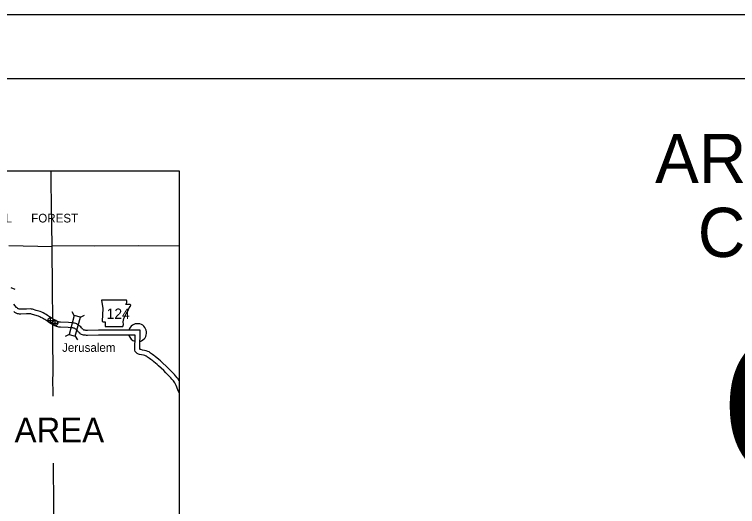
# Model space of a CAD drawing. Extents: x 1374139 to 1377472, y 1168351 to 1170484.
# Drawn here: x 1374928.1 to 1375369.3, y 1170184.2 to 1170484.1 of the extents above; entities that cross this region are included whole.
import ezdxf

# ---------------------------------------------------------------- set-up
doc = ezdxf.new("R2010")
doc.units = 0
for name, color, linetype in [('15', 7, 'Continuous'), ('26', 7, 'Continuous'), ('6', 7, 'Continuous'), ('Default', 7, 'Continuous')]:
    doc.layers.add(name, color=color, linetype=linetype)

msp = doc.modelspace()

# ---------------------------------------------------------------- linework, layer by layer
at = {"layer": '26'}
msp.add_line((1374138.81, 1170484.1), (1377472.14, 1170484.1), dxfattribs=at)
for points in [[(1374138.74, 1170484.1), (1377472.14, 1170484.1), (1377472.14, 1168350.73), (1374138.74, 1168350.73)], [(1374299.15, 1170388.77), (1375028.55, 1170388.77), (1375028.55, 1169604.28), (1374299.15, 1169604.28)]]:
    msp.add_lwpolyline(points, close=True, dxfattribs=at)
at = {"layer": '6'}
msp.add_line((1374262.81, 1170445.16), (1377424.61, 1170445.16), dxfattribs=at)
at = {"layer": 'Default'}
for p, q in [((1374925.97, 1170317.72), (1374928.41, 1170316.71)), ((1374964.65, 1170300.58), (1374963.36, 1170302.88)), ((1374948.51, 1170297.63), (1374951.76, 1170297.63)), ((1374950.14, 1170296.01), (1374950.14, 1170299.26)), ((1374953, 1170294.38), (1374952.93, 1170297.64)), ((1374968.47, 1170299.51), (1374970.77, 1170300.8)), ((1374951.34, 1170295.97), (1374954.59, 1170296.05)), ((1374961.44, 1170289.14), (1374959.14, 1170287.85)), ((1374965.25, 1170288.07), (1374966.55, 1170285.77))]:
    msp.add_line(p, q, dxfattribs=at)
for points in [[(1374950.62, 1170380.66), (1374950.54, 1170388.77)], [(1374951.46, 1170298.6), (1374951.36, 1170316.12), (1374951.34, 1170316.64), (1374951.1, 1170342.46), (1374951.09, 1170342.98), (1374950.81, 1170368.78), (1374950.83, 1170369.29), (1374950.62, 1170380.66)], [(1374951.1, 1170342.46), (1374924.7, 1170343.01)], [(1375028.55, 1170342.83), (1375003.57, 1170343.04), (1374977.15, 1170342.89), (1374951.05, 1170343.1)], [(1374951.45, 1170298.52), (1374951.3, 1170298.61), (1374950.55, 1170299.18), (1374950.09, 1170299.51), (1374948.95, 1170300.22), (1374948.29, 1170300.7), (1374947.5, 1170301.18), (1374946.72, 1170301.66), (1374945.63, 1170302.2), (1374944.81, 1170302.6), (1374943.83, 1170303.01), (1374942.96, 1170303.34), (1374942.19, 1170303.56), (1374941.43, 1170303.75), (1374940.74, 1170303.96), (1374939.85, 1170304.21), (1374939.11, 1170304.4), (1374938.57, 1170304.5), (1374937.82, 1170304.59), (1374935.41, 1170304.54), (1374932.08, 1170304.46), (1374931.52, 1170304.51), (1374931, 1170304.56), (1374930.67, 1170304.62), (1374930.28, 1170304.74), (1374930.11, 1170304.84), (1374929.69, 1170305.2), (1374929.29, 1170305.58), (1374928.51, 1170306.57), (1374927.85, 1170307.51)], [(1374951.51, 1170295.1), (1374951.24, 1170295.22), (1374950.48, 1170295.59), (1374949.6, 1170296.13), (1374948.77, 1170296.76), (1374948.42, 1170297.02), (1374947.27, 1170297.73), (1374946.63, 1170298.2), (1374945.93, 1170298.63), (1374945.26, 1170299.04), (1374944.31, 1170299.5), (1374943.56, 1170299.87), (1374942.72, 1170300.22), (1374942.02, 1170300.49), (1374941.41, 1170300.66), (1374940.62, 1170300.86), (1374939.89, 1170301.08), (1374939.08, 1170301.31), (1374938.45, 1170301.47), (1374938.09, 1170301.54), (1374937.67, 1170301.59), (1374935.48, 1170301.55), (1374931.99, 1170301.46), (1374931.24, 1170301.52), (1374930.57, 1170301.59), (1374929.96, 1170301.71), (1374929.1, 1170301.96), (1374928.38, 1170302.37), (1374927.68, 1170302.97)], [(1374961.07, 1170296.33), (1374956.29, 1170296.52), (1374955.8, 1170296.52), (1374955.62, 1170296.53), (1374955.43, 1170296.57), (1374955.04, 1170296.71), (1374954.75, 1170296.81), (1374954.1, 1170297.07), (1374953.28, 1170297.58), (1374952.52, 1170297.94), (1374951.93, 1170298.22), (1374951.42, 1170298.54)], [(1374960.94, 1170293.33), (1374956.23, 1170293.52), (1374955.74, 1170293.52), (1374955.26, 1170293.54), (1374954.64, 1170293.67), (1374954.05, 1170293.87), (1374953.69, 1170294), (1374952.73, 1170294.39), (1374951.85, 1170294.94), (1374951.45, 1170295.12)], [(1374951.73, 1170251.56), (1374951.6, 1170263.33), (1374951.66, 1170263.74), (1374951.45, 1170289.81), (1374951.5, 1170290.26), (1374951.48, 1170295.06)], [(1374979.49, 1170288.62), (1374972.73, 1170288.53), (1374972.15, 1170288.53), (1374971.53, 1170288.56), (1374970.99, 1170288.61), (1374970.66, 1170288.65), (1374970.32, 1170288.68), (1374969.69, 1170288.77), (1374969.1, 1170288.96), (1374968.54, 1170289.32), (1374968.31, 1170289.53), (1374968.12, 1170289.69), (1374967.66, 1170290.07), (1374967.32, 1170290.47), (1374967.09, 1170290.76), (1374966.75, 1170291.12), (1374966.38, 1170291.56), (1374965.99, 1170291.91), (1374965.6, 1170292.23), (1374965.16, 1170292.57), (1374965.05, 1170292.67), (1374964.89, 1170292.74), (1374964.52, 1170292.89), (1374964.12, 1170293), (1374963.82, 1170293.05), (1374963.48, 1170293.09), (1374962.93, 1170293.17), (1374960.89, 1170293.33)], [(1374979.46, 1170291.62), (1374972.68, 1170291.53), (1374972.22, 1170291.53), (1374971.75, 1170291.56), (1374971.32, 1170291.59), (1374970.97, 1170291.64), (1374970.64, 1170291.66), (1374970.39, 1170291.7), (1374970.26, 1170291.82), (1374970.01, 1170292.02), (1374969.78, 1170292.21), (1374969.65, 1170292.36), (1374969.37, 1170292.72), (1374968.98, 1170293.13), (1374968.53, 1170293.65), (1374967.96, 1170294.17), (1374967.48, 1170294.57), (1374967.03, 1170294.92), (1374966.64, 1170295.24), (1374966.07, 1170295.5), (1374965.48, 1170295.73), (1374964.79, 1170295.93), (1374964.27, 1170296.02), (1374963.87, 1170296.07), (1374963.26, 1170296.15), (1374961.12, 1170296.32)], [(1375028.55, 1170253.5), (1375028.4, 1170253.86), (1375027.85, 1170255.25), (1375026.75, 1170257.95), (1375026.35, 1170258.78), (1375025.96, 1170259.52), (1375025.48, 1170260.28), (1375025.12, 1170260.78), (1375024.18, 1170261.89), (1375023.57, 1170262.55), (1375022.66, 1170263.49), (1375021.5, 1170264.7), (1375020.57, 1170265.66), (1375019.2, 1170267.04), (1375015.98, 1170269.98), (1375015.16, 1170270.73), (1375014.26, 1170271.58), (1375013.21, 1170272.46), (1375012.52, 1170272.95), (1375011.9, 1170273.41), (1375011.36, 1170273.86), (1375010.61, 1170274.39), (1375009.36, 1170275.33), (1375008.78, 1170275.78), (1375008.43, 1170275.91), (1375007.69, 1170276.15), (1375006.81, 1170276.39), (1375005.58, 1170276.61), (1375004.39, 1170276.93), (1375003.87, 1170277.1), (1375002.99, 1170277.46), (1375002.7, 1170277.75), (1375002.61, 1170277.8), (1375002.33, 1170278.03), (1375002.1, 1170278.3), (1375001.75, 1170278.78), (1375001.59, 1170279.58), (1375001.7, 1170288.64), (1374983.42, 1170288.61), (1374979.47, 1170288.62)], [(1375028.55, 1170261.03), (1375027.97, 1170261.96), (1375027.48, 1170262.63), (1375026.43, 1170263.88), (1375025.75, 1170264.62), (1375024.81, 1170265.58), (1375023.66, 1170266.78), (1375022.71, 1170267.76), (1375021.28, 1170269.2), (1375018, 1170272.19), (1375017.2, 1170272.92), (1375016.26, 1170273.82), (1375015.04, 1170274.84), (1375014.28, 1170275.38), (1375013.74, 1170275.77), (1375013.19, 1170276.23), (1375012.38, 1170276.81), (1375011.18, 1170277.71), (1375010.26, 1170278.43), (1375009.41, 1170278.75), (1375008.54, 1170279.03), (1375007.47, 1170279.32), (1375006.23, 1170279.54), (1375005.23, 1170279.81), (1375004.91, 1170279.91), (1375004.81, 1170279.95), (1375004.59, 1170280.1), (1375004.73, 1170291.65), (1374983.42, 1170291.61), (1374979.48, 1170291.62)], [(1374952.75, 1170122.85), (1374952.62, 1170132.02), (1374952.62, 1170132.22), (1374952.32, 1170158.24), (1374952.31, 1170158.38), (1374952.16, 1170184.34), (1374952.17, 1170184.59), (1374951.89, 1170210.29), (1374951.88, 1170210.59)]]:
    msp.add_lwpolyline(points, dxfattribs=at)
for points in [[(1374981.19, 1170309.88), (1374981.95, 1170304.81), (1374981.61, 1170297.11), (1374982.29, 1170296.69), (1374983.56, 1170296.69), (1374983.56, 1170293.98), (1374994.21, 1170293.98), (1374994.72, 1170295.08), (1374994.55, 1170296.86), (1374994.81, 1170298.89), (1374995.74, 1170300.49), (1374996.33, 1170301.68), (1374997.18, 1170302.95), (1374997.68, 1170304.3), (1374998.11, 1170305.4), (1374998.87, 1170306.33), (1374999.04, 1170306.92), (1374998.7, 1170307.35), (1374996.08, 1170307.35), (1374996.67, 1170308.53), (1374996.75, 1170309.29), (1374996.4, 1170309.88)], [(1374964.65, 1170300.58), (1374961.44, 1170289.14), (1374965.25, 1170288.07), (1374968.47, 1170299.51)]]:
    msp.add_lwpolyline(points, close=True, dxfattribs=at)
for centre, radius in [((1374950.14, 1170297.63), 1.62), ((1374952.97, 1170296.01), 1.63)]:
    msp.add_circle(centre, radius, dxfattribs=at)
for start, end in [(286.5356, 163.6565), (197.1969, 251.942)]:
    msp.add_arc((1375003.22, 1170290.15), 5.5, start, end, dxfattribs=at)

# ---------------------------------------------------------------- texts
at = {"layer": '15'}
for s, p in [('ARKANSAS DEPARTMENT OF TRANSPORTATION', (1375318.93, 1170381.3)), ('CONSTRUCTION PLANS FOR STATE HIGHWAY', (1375345.03, 1170336.3))]:
    msp.add_text(s, height=30, dxfattribs=at).set_placement(p)
at = {"layer": 'Default'}
for s, height, p in [('OZARK      NATIONAL      FOREST', 5.28, (1374855.17, 1170357.33)), ('124', 6.336, (1374984.37, 1170298.54)), ('CREEK AT L.M.   0.15', 90.0687, (1375358.41, 1170200.25)), ('Jerusalem', 5.28, (1374957.19, 1170278.48)), ('PROJECT AREA', 15, (1374829.04, 1170223.37))]:
    msp.add_text(s, height=height, dxfattribs=at).set_placement(p)

doc.saveas('drawing.dxf')
